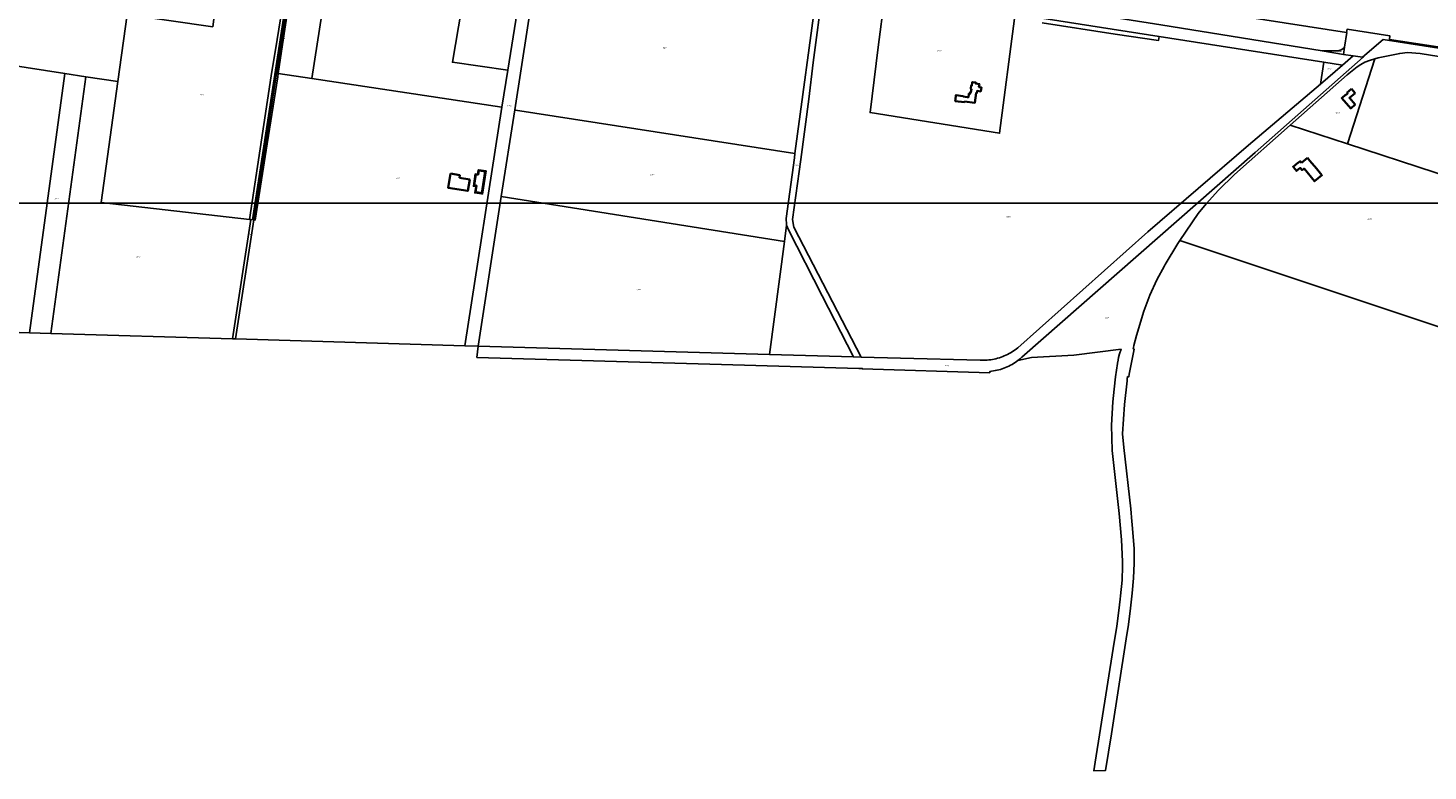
# Model space of a CAD drawing. Extents: x 177930 to 190767, y 381068 to 392034.
# Tile 305 of 318: x 186412 to 188308, y 383345 to 384350. Entities that reach past the tile are written whole.
import ezdxf
from ezdxf.enums import TextEntityAlignment as Align

# ---------------------------------------------------------------- set-up
doc = ezdxf.new("R2010")
doc.units = 0
for name, color, linetype, lineweight in [('B-XX-KG-GRENS_PERCEEL-GV', 150, 'Continuous', 25), ('B-XX-KG-GRENS_PERCEEL-S', 150, 'Continuous', 25), ('B-XX-OG-BEBOUWING-G', 7, 'Continuous', 35)]:
    doc.layers.add(name, color=color, linetype=linetype, lineweight=lineweight)
doc.styles.add('NLCS-ISO', font='NLCS-ISO.ttf', dxfattribs={"height": 1.8})

# ---------------------------------------------------------------- blocks, each defined once
blk = doc.blocks.new('SKG-PERCEELNUMMER-SO')
at = {"layer": 'DefPoints'}
blk.add_point((0, 0), dxfattribs=at)
at = {"style": 'NLCS-ISO', "oblique": 10, "flags": 1}
blk.add_attdef('GEMEENTECODE', text='', height=1.8, dxfattribs=at).set_placement((-0.5, 2.6), align=Align.MIDDLE_RIGHT)
at = {"style": 'NLCS-ISO', "oblique": 10}
blk.add_attdef('PERCEELNUMMER', text='', height=1.8, dxfattribs=at).set_placement((0, 0), align=Align.MIDDLE_CENTER)
at = {"style": 'NLCS-ISO', "oblique": 10, "flags": 1}
blk.add_attdef('SECTIE', text='', height=1.8, dxfattribs=at).set_placement((0.5, 2.5), align=Align.MIDDLE_LEFT)

msp = doc.modelspace()

# ---------------------------------------------------------------- linework, layer by layer
at = {"layer": 'B-XX-KG-GRENS_PERCEEL-GV'}
for points in [[(186554.241, 384423.956), (186574.065, 384565.197), (186569.01, 384565.978), (186546.35, 384570.336), (186469.463, 384582.708), (186393.146, 384594.785), (186393.872, 384599.304), (186385.586, 384600.71), (186367.801, 384501.273), (186460.36, 384486.05), (186447.42, 384415.32), (186342.593, 384432.774), (186319.358, 384310.66), (186330.629, 384308.915), (186461.934, 384288.589), (186490.415, 384284.18), (186533.682, 384277.482), (186546.447, 384368.426), (186553.685, 384419.995)], [(186784.888, 384536.137), (186762.66, 384391.978), (186760.684, 384392.281), (186759.92, 384387.332), (186761.917, 384387.016), (186716.173, 384090.507), (186714.185, 384090.735), (186689.302, 383929.374), (186691.316, 383929.313), (186693.315, 383929.253), (186718.149, 384090.28), (186748.745, 384288.664), (186786.863, 384535.827)], [(186786.863, 384535.827), (186748.745, 384288.664), (186718.149, 384090.28), (186719.744, 384090.097), (186734.667, 384184.649), (186750.382, 384283.771), (186751.064, 384288.315), (186757.833, 384333.426), (186772.82, 384431.971), (186788.54, 384535.792)], [(186835.142, 384528.699), (186788.54, 384535.792), (186772.82, 384431.971), (186757.833, 384333.426), (186751.064, 384288.315), (186796.47, 384281.745)], [(187053.975, 384242.772), (187061.81, 384293.116), (186986.896, 384303.71), (187019.328, 384492.619), (186960.495, 384508.159), (186932.914, 384513.817), (186835.142, 384528.699), (186796.47, 384281.745)], [(187169.488, 384478.487), (187169.246, 384476.923), (187484.53, 384427.489), (187946.393, 384354.274), (188164.762, 384319.049), (188186.287, 384319.226), (188190.429, 384320.42), (188193.987, 384322.934), (188195.022, 384324.268), (188197.991, 384344.121), (188197.76, 384344.157), (188060.69, 384365.262), (187863.435, 384395.887), (187664.258, 384426.717), (187467.04, 384457.14), (187173.227, 384502.539), (187169.808, 384480.545)], [(187090.991, 384473.676), (187019.328, 384492.619), (186986.896, 384303.71), (187061.81, 384293.116)], [(187158.335, 384480.214), (187109.906, 384487.716), (187107.054, 384469.333), (187176.138, 384458.603), (187483.055, 384410.932), (187715.675, 384374.189), (187943.968, 384338.594), (188166.775, 384303.855), (188192.154, 384299.898), (188206.592, 384312.453), (188193.548, 384314.405), (188164.762, 384319.049), (187946.393, 384354.274), (187484.53, 384427.489), (187169.246, 384476.923), (187169.488, 384478.487)], [(187003.724, 383919.881), (187021.715, 383919.338), (187053.147, 384121.914), (187071.328, 384239.086), (187106.756, 384467.412), (187090.991, 384473.676), (187061.81, 384293.116), (187053.975, 384242.772)], [(187450.424, 384180.29), (187450.764, 384180.237), (187481.045, 384403.516), (187479.631, 384405.098), (187400.257, 384417.453), (187301.658, 384432.933), (187203.096, 384448.256), (187187.125, 384449.664), (187180.779, 384451.738), (187176.138, 384458.603), (187107.054, 384469.333), (187106.756, 384467.412), (187071.328, 384239.086), (187072.291, 384238.937)], [(186546.447, 384368.426), (186533.682, 384277.482), (186511.416, 384113.991), (186712.343, 384090.946), (186726.668, 384186.36), (186741.494, 384285.305), (186749.731, 384334.473), (186758.077, 384387.624), (186668.873, 384401.752), (186662.493, 384351.712)], [(187747.881, 384363.117), (187686.783, 384372.628), (187588.364, 384388.03), (187572.085, 384390.567), (187563.661, 384323.89), (187552.49, 384235.611), (187727.777, 384207.638)], [(186319.358, 384310.66), (186320.393, 384301.586), (186320.325, 384301.231), (186280.101, 384092.609), (186253.154, 383952.845), (186251.241, 383942.893), (186260.426, 383942.322), (186414.144, 383937.681), (186461.934, 384288.589), (186330.629, 384308.915)], [(187020.003, 383904.292), (187351.304, 383894.743), (187537.428, 383889.378), (187541.929, 383889.248), (187541.917, 383888.839), (187714.671, 383883.401), (187714.728, 383885.198), (187717.154, 383885.491), (187719.57, 383885.861), (187721.973, 383886.307), (187724.361, 383886.829), (187726.731, 383887.427), (187729.081, 383888.099), (187731.408, 383888.845), (187733.711, 383889.665), (187735.986, 383890.557), (187738.232, 383891.52), (187740.447, 383892.555), (187742.627, 383893.659), (187744.772, 383894.831), (187746.878, 383896.071), (187748.833, 383897.305), (187750.75, 383898.597), (187752.629, 383899.944), (187754.488, 383901.366), (187756.303, 383902.843), (187758.074, 383904.374), (188073.765, 384181.396), (188220.38, 384310.39), (188219.507, 384310.521), (188206.592, 384312.453), (188192.154, 384299.898), (188162.504, 384274.114), (188064.861, 384191.543), (187928.444, 384074.097), (187752.619, 383917.413), (187750.755, 383915.912), (187748.842, 383914.472), (187746.884, 383913.095), (187744.883, 383911.783), (187742.839, 383910.536), (187740.756, 383909.357), (187738.636, 383908.246), (187736.481, 383907.205), (187734.292, 383906.234), (187732.074, 383905.335), (187729.827, 383904.509), (187727.555, 383903.756), (187725.26, 383903.078), (187722.943, 383902.474), (187720.608, 383901.947), (187718.258, 383901.496), (187715.893, 383901.121), (187713.518, 383900.824), (187711.135, 383900.604), (187708.745, 383900.461), (187706.353, 383900.397), (187703.959, 383900.411), (187701.567, 383900.502), (187593.617, 383903.012), (187540.247, 383904.621), (187529.894, 383904.933), (187416.197, 383908.36), (187021.715, 383919.338)], [(188121.505, 384218.456), (188198.955, 384193.19), (188236.114, 384308.301), (188228.606, 384306.109), (188222.647, 384303.707), (188217.065, 384300.558), (188211.865, 384297.279), (188198.442, 384286.464)], [(188164.762, 384319.049), (188193.548, 384314.405), (188195.022, 384324.268), (188193.987, 384322.934), (188190.429, 384320.42), (188186.287, 384319.226)], [(188436.327, 384115.754), (188463.72, 384288.706), (188297.433, 384315.447), (188280.406, 384316.712), (188269.698, 384315.725), (188240.4, 384309.552), (188236.114, 384308.301), (188198.955, 384193.19)], [(186461.934, 384288.589), (186414.144, 383937.681), (186443.101, 383936.807), (186490.415, 384284.18)], [(186718.149, 384090.28), (186693.315, 383929.253), (187003.724, 383919.881), (187053.975, 384242.772), (186796.47, 384281.745), (186751.064, 384288.315), (186750.382, 384283.771), (186734.667, 384184.649), (186719.744, 384090.097)], [(188162.504, 384274.114), (188192.154, 384299.898), (188166.775, 384303.855)], [(186714.185, 384090.735), (186712.343, 384090.946), (186511.416, 384113.991), (186533.682, 384277.482), (186490.415, 384284.18), (186443.101, 383936.807), (186689.302, 383929.374)], [(187450.424, 384180.29), (187072.291, 384238.937), (187071.328, 384239.086), (187053.147, 384121.914), (187436.542, 384061.295), (187439.481, 384083.389), (187439.167, 384084.22), (187438.941, 384092.151), (187449.965, 384174.349), (187450.764, 384180.237)], [(188121.505, 384218.456), (188046.125, 384151.858), (188024.271, 384130.516), (188007.834, 384112.192), (187996.968, 384099.043), (187971.731, 384062.682), (188324.129, 383945.222), (188436.327, 384115.754), (188198.955, 384193.19)], [(187015.319, 384135.937), (187017.856, 384152.511), (187021.094, 384152.015), (187021.907, 384157.323), (187022.058, 384158.311), (187032.634, 384156.687), (187027.815, 384125.316), (187026.828, 384125.467), (187017.263, 384126.931), (187018.566, 384135.439)], [(187022.058, 384158.311), (187021.907, 384157.323), (187021.094, 384152.015), (187017.856, 384152.511), (187015.319, 384135.937), (187018.566, 384135.439), (187017.263, 384126.931), (187026.828, 384125.467), (187027.815, 384125.316), (187032.634, 384156.687)], [(187416.197, 383908.36), (187436.542, 384061.295), (187053.147, 384121.914), (187021.715, 383919.338)]]:
    msp.add_lwpolyline(points, close=True, dxfattribs=at)
for points in [[(187481.045, 384403.516), (187450.764, 384180.237), (187449.965, 384174.349), (187438.941, 384092.151), (187439.167, 384084.22), (187439.481, 384083.389), (187441.977, 384076.797), (187487.606, 383987.776), (187529.894, 383904.933), (187540.247, 383904.621), (187495.282, 383991.669), (187449.416, 384080.299), (187447.533, 384090.939), (187458.605, 384172.293), (187469.718, 384253.731), (187475.59, 384303.346), (187488.547, 384401.927)], [(187488.547, 384401.927), (187475.59, 384303.346), (187469.718, 384253.731), (187458.605, 384172.293), (187447.533, 384090.939), (187449.416, 384080.299), (187495.282, 383991.669), (187540.247, 383904.621), (187593.617, 383903.012), (187701.567, 383900.502), (187703.959, 383900.411), (187706.353, 383900.397), (187708.745, 383900.461), (187711.135, 383900.604), (187713.518, 383900.824), (187715.893, 383901.121), (187718.258, 383901.496), (187720.608, 383901.947), (187722.943, 383902.474), (187725.26, 383903.078), (187727.555, 383903.756), (187729.827, 383904.509), (187732.074, 383905.335), (187734.292, 383906.234), (187736.481, 383907.205), (187738.636, 383908.246), (187740.756, 383909.357), (187742.839, 383910.536), (187744.883, 383911.783), (187746.884, 383913.095), (187748.842, 383914.472), (187750.755, 383915.912), (187752.619, 383917.413), (187928.444, 384074.097), (188064.861, 384191.543), (188162.504, 384274.114), (188166.775, 384303.855), (187943.968, 384338.594), (187943.132, 384333.188), (187884.279, 384341.824), (187785.639, 384357.239)], [(186758.077, 384387.624), (186749.731, 384334.473), (186741.494, 384285.305), (186726.668, 384186.36), (186712.343, 384090.946), (186714.185, 384090.735), (186716.173, 384090.507), (186761.917, 384387.016)], [(187747.881, 384363.117), (187727.777, 384207.638), (187552.49, 384235.611), (187563.661, 384323.89), (187572.085, 384390.567)], [(187785.639, 384357.239), (187884.279, 384341.824), (187943.132, 384333.188), (187943.968, 384338.594), (187715.675, 384374.189)], [(188060.69, 384365.262), (188197.76, 384344.157), (188198.408, 384348.341), (188256.504, 384339.339), (188255.759, 384334.528), (188449.225, 384305.309)], [(188449.225, 384305.309), (188255.759, 384334.528), (188256.504, 384339.339), (188198.408, 384348.341), (188197.76, 384344.157), (188197.991, 384344.121), (188195.022, 384324.268), (188193.548, 384314.405), (188206.592, 384312.453), (188219.507, 384310.521), (188247.112, 384334.349), (188357.387, 384317.367)], [(188357.387, 384317.367), (188247.112, 384334.349), (188219.507, 384310.521), (188220.38, 384310.39), (188073.765, 384181.396), (187758.074, 383904.374), (187756.303, 383902.843), (187754.488, 383901.366), (187752.629, 383899.944), (187771.199, 383904.072), (187828.244, 383907.188), (187892.474, 383915.366), (187890.08, 383909.148), (187889.042, 383904.02), (187887.789, 383897.834), (187887.749, 383897.563), (187887.53, 383896.07), (187884.886, 383878.042), (187881.806, 383848.686), (187881.736, 383848.019), (187881.343, 383844.274), (187879.595, 383812.584), (187880.486, 383778.327), (187890.006, 383692.991), (187893.174, 383657.321), (187894.238, 383627.996), (187894.256, 383627.5), (187894.304, 383622.491), (187894.283, 383621.661), (187893.8, 383602.848), (187891.806, 383581.598), (187891.306, 383577.241), (187889.529, 383561.759), (187886.664, 383540.445), (187881.884, 383510.441), (187857.334, 383356.332), (187855.679, 383344.525), (187855.725, 383344.527), (187871.389, 383345.352), (187879.408, 383394.867), (187899.085, 383523.327), (187902.323, 383542.802), (187905.131, 383565.033), (187907.235, 383585.223), (187909.159, 383605.632), (187910.232, 383625.563), (187910.172, 383645.224), (187907.51, 383678.147), (187907.106, 383682.231), (187905.418, 383699.291), (187895.901, 383782.147), (187894.331, 383800.86), (187897.169, 383840.472), (187900.492, 383872.452), (187900.765, 383875.08), (187901.105, 383878.354), (187902.697, 383877.822), (187903.467, 383881.747), (187910.11, 383915.62), (187908.879, 383915.928), (187909.243, 383917.48), (187909.875, 383920.171), (187913.116, 383933.972), (187923.422, 383966.936), (187931.484, 383988.565), (187940.925, 384009.103), (187951.011, 384028.338), (187951.956, 384030.139), (187969.078, 384058.317), (187971.731, 384062.682), (187996.968, 384099.043), (188007.834, 384112.192), (188024.271, 384130.516), (188046.125, 384151.858), (188121.505, 384218.456), (188198.442, 384286.464), (188211.865, 384297.279), (188217.065, 384300.558), (188222.647, 384303.707), (188228.606, 384306.109), (188236.114, 384308.301), (188240.4, 384309.552), (188269.698, 384315.725), (188280.406, 384316.712), (188297.433, 384315.447), (188463.72, 384288.706)]]:
    msp.add_lwpolyline(points, dxfattribs=at)
at = {"layer": 'B-XX-OG-BEBOUWING-G'}
for points in [[(187678.362, 384257.34), (187678.461, 384257.952), (187677.954, 384258.011), (187677.941, 384257.902), (187669.052, 384258.938), (187669.064, 384259.047), (187668.548, 384259.107), (187668.487, 384258.59), (187668.597, 384258.578), (187668.018, 384253.611), (187667.743, 384251.248), (187680.313, 384249.783), (187680.395, 384250.485), (187694.472, 384248.844), (187696.032, 384262.227), (187697.132, 384262.086), (187697.5, 384264.922), (187702.472, 384264.277), (187703.175, 384269.698), (187700.001, 384270.11), (187700.52, 384274.11), (187695.562, 384274.753), (187695.752, 384276.151), (187690.868, 384276.79), (187690.243, 384271.961), (187689.243, 384272.108), (187688.721, 384268.04), (187689.723, 384267.912), (187689.105, 384263.121), (187688.221, 384263.239), (187687.92, 384260.858), (187686.668, 384261.004), (187686.687, 384261.123), (187686.177, 384261.186), (187686.112, 384260.685), (187686.226, 384260.646), (187685.646, 384256.355), (187684.576, 384256.5), (187684.591, 384256.609), (187684.075, 384256.679)], [(187684.061, 384256.57), (187678.362, 384257.34)], [(187684.075, 384256.679), (187684.061, 384256.57)], [(188198.054, 384262.359), (188199.038, 384261.227), (188197.197, 384259.627), (188196.838, 384260.04), (188191.236, 384255.158), (188203.319, 384241.294), (188209.37, 384246.579), (188201.681, 384255.382), (188209.229, 384261.927)], [(188204.214, 384267.711), (188198.054, 384262.359)], [(188209.229, 384261.927), (188204.214, 384267.711)], [(188144.793, 384174.237), (188136.792, 384167.62)], [(188147.981, 384170.411), (188144.793, 384174.237)], [(187021.609, 384151.377), (187018.832, 384151.803), (187016.595, 384137.233), (187019.373, 384136.807), (187017.999, 384127.862), (187022.044, 384127.24), (187026.982, 384126.481), (187031.494, 384155.851), (187026.55, 384156.61)], [(187022.508, 384157.231), (187021.609, 384151.377)], [(187026.55, 384156.61), (187022.508, 384157.231)], [(188136.792, 384167.62), (188134.992, 384169.778), (188132.096, 384167.365), (188131.904, 384167.595), (188125.391, 384162.166), (188128.582, 384158.337), (188129.998, 384156.638), (188135.013, 384160.802), (188137.588, 384157.7), (188140.098, 384159.784), (188154.335, 384142.638), (188164.239, 384150.861), (188156.803, 384159.817), (188147.981, 384170.411)], [(186984.138, 384152.919), (186980.983, 384133.896), (187007.716, 384129.461), (187010.314, 384145.06), (186996.37, 384147.374)], [(186996.938, 384150.796), (186984.138, 384152.919)], [(186996.37, 384147.374), (186996.938, 384150.796)]]:
    msp.add_lwpolyline(points, dxfattribs=at)
at = {"layer": 'DefPoints'}
msp.add_lwpolyline([(189080.125, 384112.918), (178838.653, 384112.918), (178838.653, 390805.207), (189080.125, 390805.207)], close=True, dxfattribs=at)

# ---------------------------------------------------------------- block references
at = {"layer": 'B-XX-KG-GRENS_PERCEEL-S'}
for p, values in [((186757.095, 384335.785), {'PERCEELNUMMER': '7941'}), ((187274.762, 384322.931), {'PERCEELNUMMER': '8896'}), ((187645.975, 384319.125), {'PERCEELNUMMER': '8830'}), ((188188.901, 384317.965), {'PERCEELNUMMER': '8010'}), ((188174.34, 384294.85), {'PERCEELNUMMER': '6702'}), ((186647.76, 384259.922), {'PERCEELNUMMER': '7940'}), ((187063.85, 384245.134), {'PERCEELNUMMER': '5742'}), ((188185.67, 384234.952), {'PERCEELNUMMER': '9047'}), ((187453.235, 384164.365), {'PERCEELNUMMER': '7917'}), ((186913.275, 384146.389), {'PERCEELNUMMER': '9207'}), ((187257.511, 384151.574), {'PERCEELNUMMER': '8897'}), ((186450.747, 384118.986), {'PERCEELNUMMER': '8511'}), ((187022.72, 384127.812), {'PERCEELNUMMER': '9208'}), ((187739.844, 384094.792), {'PERCEELNUMMER': '8831'}), ((188228.993, 384091.667), {'PERCEELNUMMER': '8582'}), ((186713.095, 384070.805), {'PERCEELNUMMER': '5505'}), ((186561.498, 384040.3), {'PERCEELNUMMER': '8512'}), ((187239.103, 383996.141), {'PERCEELNUMMER': '6564'}), ((187873.653, 383958.129), {'PERCEELNUMMER': '8234'}), ((187656.508, 383892.892), {'PERCEELNUMMER': '8227'})]:
    msp.add_blockref('SKG-PERCEELNUMMER-SO', p, dxfattribs=at).add_auto_attribs(values)

doc.saveas('drawing.dxf')
